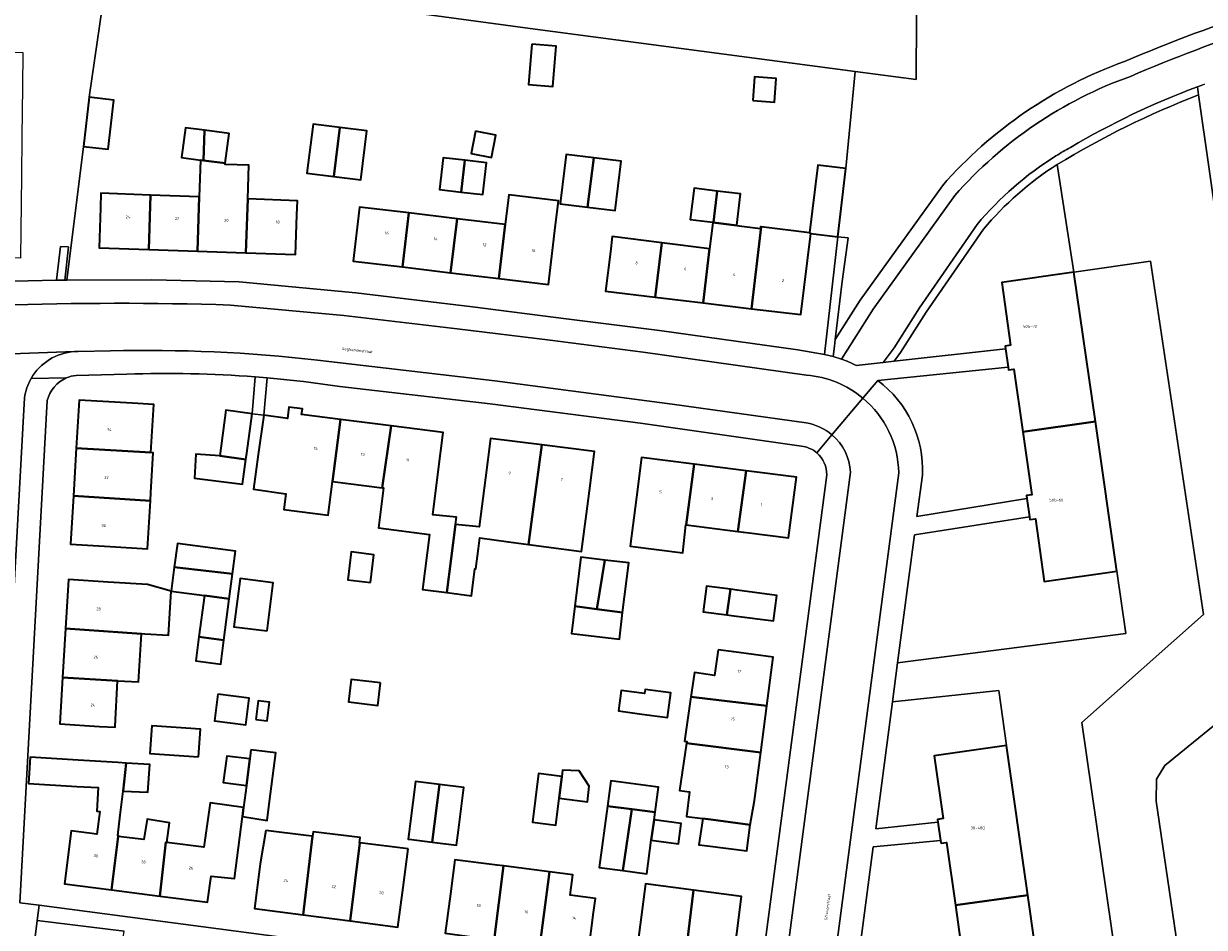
# Model space of a CAD drawing. Header units: metres. Extents: x 197700 to 204338, y 317132 to 325229.
# Tile 406 of 656: x 200627 to 200775, y 319846 to 319959. Entities that reach past the tile are written whole.
import ezdxf
from ezdxf.enums import TextEntityAlignment as Align

# ---------------------------------------------------------------- set-up
doc = ezdxf.new("R2010")
doc.units = ezdxf.units.M
for name, color, linetype, lineweight in [('B-WE-GR-BEPLANTING_CULTUUR_BOSPLANTSOEN-GV', 90, 'Continuous', 18), ('B-WE-IE-TERREINAFSCHEIDING_KUNSTMATIG_HEKWERK-G', 20, 'IE-TERREINAFSCHEIDING-KUNSTMATIG', 18), ('B-WE-OG-BEBOUWING-GV', 7, 'Continuous', 35), ('B-WE-OG-BEBOUWING-T18', 10, 'Continuous', 18), ('B-WE-OG-TERREIN_CULTUURSCHEIDING-GV', 7, 'Continuous', 18), ('B-WE-OG-TERREIN_ERF-GV', 7, 'Continuous', 18), ('B-WE-OG-TOPOGRAFIE-T18', 10, 'Continuous', 18), ('B-WE-VH-ONVERHARD-GV', 252, 'Continuous', 18), ('B-WE-VH-VERHARDING_ASFALT-GV', 252, 'Continuous', 18), ('B-WE-VH-VERHARDING_BETONSTRAATSTEEN-GV', 252, 'Continuous', 18), ('B-WE-VH-VERHARDING_GESLOTEN-GV', 252, 'Continuous', 18), ('B-WE-VH-VERHARDING_OPEN-GV', 252, 'Continuous', 18), ('B-WE-VH-VERHARDING_TEGEL-GV', 252, 'Continuous', 18)]:
    doc.layers.add(name, color=color, linetype=linetype, lineweight=lineweight)
doc.styles.add('NLCS-ISO-M200-T18', font='NLCS-ISO.ttf', dxfattribs={"height": 0.36})
doc.linetypes.add('IE-TERREINAFSCHEIDING-KUNSTMATIG', pattern='A,4,[82,NLCS.SHX,S=0.75,R=90,X=0,Y=0],4,-2', length=10)

msp = doc.modelspace()

# ---------------------------------------------------------------- linework, layer by layer
at = {"layer": 'B-WE-GR-BEPLANTING_CULTUUR_BOSPLANTSOEN-GV'}
for points in [[(200479.373, 320123.265), (200479.075, 320092.879), (200533.458, 320092.729), (200560.968, 320092.948), (200561.588, 320117.551), (200638.396, 320117.96), (200655.249, 320118.485), (200699.397, 320118.957), (200739.847, 320119.593), (200738.964, 319952.32), (200731.269, 319953.341), (200730.119, 319941.133), (200729.698, 319937.517), (200729.119, 319932.55), (200730.383, 319932.402), (200729.656, 319926.914), (200728.779, 319919.648), (200731.888, 319924.569), (200742.241, 319938.975)], [(200594.545, 319962.865), (200594.755, 319955.903), (200626.623, 319955.723), (200626.574, 319951.401), (200626.503, 319945.115), (200626.446, 319940.163), (200626.369, 319933.359), (200626.329, 319929.867), (200597.113, 319930.104), (200597.258, 319925.513), (200610.476, 319926.302), (200623.703, 319926.934), (200627.274, 319927.029), (200630.846, 319927.098), (200631.35, 319931.336), (200632.346, 319931.302), (200631.901, 319927.113), (200632.17, 319927.113), (200634.233, 319943.923), (200634.974, 319950.109), (200637.257, 319966.012)], [(200781.619, 319821.882), (200781.823, 319822.494), (200782.336, 319824.604), (200782.108, 319825.516), (200781.538, 319825.915), (200775.27, 319825.003), (200772.42, 319839.05), (200769.115, 319861.548), (200769.172, 319864.341), (200770.197, 319866.051), (200785.972, 319878.868), (200779.717, 319913.601), (200774.468, 319950.401)], [(200756.685, 319941.644), (200758.789, 319928.107), (200768.412, 319929.477), (200775.06, 319885.041), (200759.793, 319871.468), (200765.406, 319832.495), (200766.505, 319824.864), (200766.171, 319824.427), (200765.43, 319823.971), (200764.747, 319823.914), (200775.734, 319823.173), (200781.619, 319821.882)]]:
    msp.add_lwpolyline(points, dxfattribs=at)
for points in [[(200765.149, 319954.59, -0.0246856), (200782.859, 319961.186)], [(200742.241, 319938.975, -0.1278513), (200765.149, 319954.59)], [(200774.468, 319950.401, 0.0436572), (200756.685, 319941.644)]]:
    msp.add_lwpolyline(points, format="xyb", dxfattribs=at)
at = {"layer": 'B-WE-IE-TERREINAFSCHEIDING_KUNSTMATIG_HEKWERK-G'}
for points in [[(200731.269, 319953.341), (200738.964, 319952.32), (200739.847, 320119.593), (200699.397, 320118.957), (200655.249, 320118.485), (200638.396, 320117.96), (200561.588, 320117.551), (200560.968, 320092.948), (200533.458, 320092.729), (200479.075, 320092.879)], [(200634.974, 319950.109), (200637.257, 319966.012)], [(200637.257, 319966.012), (200656.936, 319963.332), (200690.409, 319958.763), (200731.269, 319953.341)], [(200730.119, 319941.133), (200731.269, 319953.341)], [(200632.17, 319927.113), (200634.233, 319943.923)]]:
    msp.add_lwpolyline(points, dxfattribs=at)
at = {"layer": 'B-WE-OG-BEBOUWING-GV'}
for points in [[(200690.609, 319956.778), (200690.201, 319951.718), (200693.263, 319951.471), (200693.671, 319956.531)], [(200718.398, 319949.691), (200721.116, 319949.472), (200721.355, 319952.445), (200718.638, 319952.664)], [(200634.974, 319950.109), (200634.233, 319943.923), (200637.343, 319943.551), (200638.084, 319949.736)], [(200649.319, 319942.152), (200649.451, 319945.957), (200647.07, 319946.268), (200646.578, 319942.511), (200648.967, 319942.198)], [(200649.451, 319945.957), (200649.319, 319942.152), (200652.06, 319941.794), (200652.551, 319945.551)], [(200665.724, 319940.117), (200666.492, 319946.317), (200663.111, 319946.736), (200662.342, 319940.536)], [(200666.492, 319946.317), (200665.724, 319940.117), (200669.105, 319939.698), (200669.873, 319945.898)], [(200683.523, 319945.816), (200682.987, 319943.017), (200685.552, 319942.526), (200686.088, 319945.325)], [(200697.64, 319936.261), (200698.403, 319942.496), (200694.935, 319942.92), (200694.68, 319940.836), (200694.216, 319937.054), (200694.171, 319936.686)], [(200648.807, 319937.567), (200648.571, 319930.742), (200654.663, 319930.532), (200654.898, 319937.333), (200655.044, 319941.553), (200652.042, 319941.657), (200652.06, 319941.794), (200649.319, 319942.152), (200648.967, 319942.198)], [(200681.734, 319938.176), (200682.197, 319942.182), (200679.477, 319942.496), (200679.014, 319938.49)], [(200681.734, 319938.176), (200684.455, 319937.861), (200684.917, 319941.869), (200682.197, 319942.182)], [(200697.64, 319936.261), (200701.108, 319935.836), (200701.871, 319942.071), (200698.403, 319942.496)], [(200725.705, 319932.949), (200729.119, 319932.55), (200729.698, 319937.517), (200730.119, 319941.133), (200726.604, 319941.577), (200725.532, 319933.043)], [(200713.468, 319934.37), (200713.946, 319938.3), (200711.031, 319938.655), (200710.553, 319934.725), (200713.398, 319934.379)], [(200713.946, 319938.3), (200713.468, 319934.37), (200716.383, 319934.016), (200716.861, 319937.946)], [(200636.38, 319936.186), (200636.206, 319931.169), (200642.459, 319930.953), (200642.695, 319937.802), (200636.444, 319938.042)], [(200648.571, 319930.742), (200648.807, 319937.567), (200642.695, 319937.802), (200642.459, 319930.953)], [(200661.089, 319935.313), (200661.15, 319937.093), (200654.898, 319937.333), (200654.663, 319930.532), (200660.917, 319930.316)], [(200693.533, 319933.32), (200693.987, 319937.082), (200687.737, 319937.838), (200687.282, 319934.076), (200686.471, 319927.306), (200692.723, 319926.557), (200693.318, 319931.522)], [(200674.351, 319928.758), (200675.164, 319935.543), (200668.956, 319936.294), (200668.737, 319934.466), (200668.143, 319929.501)], [(200675.164, 319935.543), (200674.351, 319928.758), (200680.411, 319928.032), (200681.223, 319934.809)], [(200687.282, 319934.076), (200681.223, 319934.809), (200680.411, 319928.032), (200686.471, 319927.306)], [(200712.975, 319931.04), (200712.159, 319924.23), (200718.228, 319923.501), (200719.463, 319933.806), (200719.391, 319933.815), (200719.359, 319933.558), (200713.39, 319934.315)], [(200706.129, 319924.955), (200706.95, 319931.801), (200700.734, 319932.587), (200700.503, 319930.667), (200699.906, 319925.703)], [(200725.532, 319933.043), (200719.463, 319933.806), (200718.228, 319923.501), (200724.447, 319922.754), (200725.705, 319932.949)], [(200712.159, 319924.23), (200712.975, 319931.04), (200706.95, 319931.801), (200706.129, 319924.955)], [(200758.789, 319928.107), (200749.701, 319926.813), (200750.824, 319918.903), (200750.131, 319918.805), (200750.182, 319918.442), (200750.505, 319916.156), (200750.556, 319915.799), (200751.25, 319915.897), (200752.375, 319908), (200761.487, 319909.294)], [(200640.397, 319911.608), (200633.701, 319912.018), (200633.342, 319905.943), (200642.73, 319905.434), (200643.097, 319911.443)], [(200655.448, 319910.292), (200652.152, 319910.733), (200651.387, 319905.004), (200654.68, 319904.541), (200654.786, 319905.336)], [(200659.985, 319910.387), (200659.889, 319909.684), (200656.929, 319910.103), (200656.229, 319905.152), (200655.616, 319900.816), (200659.692, 319900.224), (200659.439, 319898.251), (200665.009, 319897.537), (200665.562, 319901.772), (200666.584, 319909.557), (200661.672, 319910.175), (200661.771, 319910.901), (200660.086, 319911.13)], [(200672.955, 319908.756), (200666.584, 319909.557), (200665.562, 319901.772), (200671.818, 319900.97)], [(200678.845, 319902.976), (200679.469, 319907.937), (200672.955, 319908.756), (200671.818, 319900.97), (200671.979, 319900.949), (200671.336, 319895.944), (200677.769, 319895.118), (200676.857, 319888.198), (200679.932, 319887.792), (200681.04, 319896.369), (200681.135, 319897.283), (200678.168, 319897.591)], [(200752.861, 319899.63), (200753.196, 319897.339), (200753.248, 319896.986), (200753.941, 319897.087), (200755.057, 319889.183), (200764.185, 319890.482), (200761.487, 319909.294), (200752.375, 319908), (200753.5, 319900.103), (200752.807, 319900.002)], [(200690.219, 319893.855), (200690.844, 319898.573), (200691.89, 319906.366), (200685.41, 319907.183), (200684.784, 319902.222), (200684.007, 319896.061), (200681.04, 319896.369), (200679.932, 319887.792), (200683.022, 319887.385), (200683.47, 319890.781), (200683.571, 319890.767), (200683.911, 319893.344), (200684.086, 319894.667), (200687.686, 319894.19)], [(200633.342, 319905.943), (200632.99, 319899.975), (200642.657, 319899.34), (200642.72, 319900.365), (200643.027, 319905.386), (200642.728, 319905.404), (200642.73, 319905.434)], [(200697.867, 319900.6), (200698.489, 319905.533), (200691.89, 319906.366), (200690.844, 319898.573), (200690.219, 319893.855), (200696.852, 319892.977), (200697.5, 319897.692)], [(200651.387, 319905.004), (200648.392, 319905.187), (200648.209, 319902.194), (200654.263, 319901.421), (200654.68, 319904.541)], [(200710.014, 319896.299), (200711.051, 319903.935), (200704.409, 319904.773), (200703.784, 319899.813), (200703.003, 319893.612), (200709.629, 319892.779), (200709.994, 319896.301)], [(200711.051, 319903.935), (200710.014, 319896.299), (200716.547, 319895.487), (200717.556, 319903.115)], [(200716.547, 319895.487), (200717.955, 319895.312), (200722.915, 319894.68), (200723.888, 319902.317), (200717.556, 319903.115)], [(200632.99, 319899.975), (200632.629, 319893.872), (200637.62, 319893.577), (200642.288, 319893.301), (200642.657, 319899.34)], [(200645.67, 319890.976), (200653.001, 319890.141), (200653.38, 319893.007), (200646.067, 319893.975)], [(200670.331, 319889.042), (200670.767, 319892.551), (200667.911, 319892.906), (200667.474, 319889.398)], [(200698.799, 319885.721), (200699.79, 319891.891), (200696.778, 319892.258), (200696.027, 319886.105)], [(200653.001, 319890.141), (200645.67, 319890.976), (200645.273, 319887.976), (200649.453, 319887.422), (200652.586, 319887.007)], [(200699.79, 319891.891), (200698.799, 319885.721), (200702.04, 319885.271), (200702.803, 319891.523)], [(200641.54, 319882.604), (200641.542, 319882.644), (200641.948, 319882.621), (200644.94, 319882.434), (200645.273, 319887.976), (200642.298, 319888.826), (200637.366, 319889.122), (200632.367, 319889.423), (200631.998, 319883.286)], [(200657.342, 319882.977), (200658.111, 319889.024), (200653.941, 319889.551), (200653.171, 319883.504)], [(200715.157, 319884.982), (200715.584, 319888.205), (200712.582, 319888.597), (200712.167, 319885.373)], [(200715.584, 319888.205), (200715.157, 319884.982), (200716.033, 319884.868), (200720.995, 319884.219), (200721.416, 319887.442), (200716.458, 319888.09)], [(200648.765, 319882.225), (200651.898, 319881.812), (200652.586, 319887.007), (200649.453, 319887.422)], [(200696.027, 319886.105), (200695.606, 319882.662), (200701.631, 319881.926), (200702.04, 319885.271), (200698.799, 319885.721)], [(200631.998, 319883.286), (200631.627, 319877.127), (200638.534, 319876.711), (200641.173, 319876.552), (200641.54, 319882.604)], [(200651.898, 319881.812), (200648.765, 319882.225), (200648.364, 319879.195), (200651.497, 319878.781)], [(200714.048, 319880.581), (200713.575, 319877.367), (200711.085, 319877.734), (200710.632, 319874.66), (200714.131, 319874.252), (200720.165, 319873.558), (200720.958, 319879.686), (200716.014, 319880.326)], [(200631.627, 319877.127), (200631.274, 319871.265), (200636.265, 319870.965), (200638.212, 319870.848), (200638.22, 319870.986), (200638.534, 319876.711)], [(200671.594, 319876.422), (200667.923, 319876.878), (200667.573, 319874.06), (200671.243, 319873.603)], [(200651.125, 319875.008), (200650.706, 319871.64), (200654.663, 319871.147), (200655.082, 319874.516)], [(200704.455, 319872.489), (200707.677, 319872.068), (200708.081, 319875.165), (200704.859, 319875.586), (200704.793, 319875.078), (200701.847, 319875.495), (200701.509, 319872.906)], [(200710.085, 319868.863), (200719.402, 319867.658), (200720.165, 319873.558), (200714.131, 319874.252), (200710.632, 319874.66), (200709.813, 319869.096), (200710.113, 319869.052)], [(200655.906, 319871.835), (200657.352, 319871.655), (200657.646, 319874.014), (200656.199, 319874.194)], [(200648.715, 319867.123), (200648.964, 319870.597), (200642.853, 319871.034), (200642.604, 319867.561)], [(200719.402, 319867.658), (200710.085, 319868.863), (200709.203, 319862.878), (200710.43, 319862.719), (200710.076, 319859.629), (200712.115, 319859.366), (200713.116, 319859.237), (200718.075, 319858.596), (200718.626, 319861.658)], [(200743.882, 319848.46), (200752.98, 319849.742), (200750.309, 319868.539), (200741.204, 319867.253), (200742.327, 319859.36), (200741.634, 319859.257), (200741.687, 319858.903), (200742.027, 319856.618), (200742.08, 319856.261), (200742.773, 319856.364)], [(200639.595, 319866.352), (200638.584, 319866.413), (200633.593, 319866.714), (200627.535, 319867.079), (200627.336, 319863.786), (200633.395, 319863.42), (200636.09, 319863.257), (200635.911, 319860.293), (200636.284, 319860.237), (200635.92, 319857.41), (200632.706, 319857.824), (200631.849, 319851.167), (200637.78, 319850.403), (200638.625, 319857.098), (200638.64, 319857.219), (200638.555, 319857.231), (200638.856, 319859.774), (200639.219, 319862.832)], [(200655.163, 319866.86), (200652.252, 319867.229), (200651.831, 319863.909), (200654.742, 319863.541)], [(200655.311, 319868.027), (200655.163, 319866.86), (200654.742, 319863.541), (200654.389, 319860.758), (200654.245, 319859.622), (200657.345, 319859.143), (200657.646, 319861.522), (200658.42, 319867.633)], [(200639.219, 319862.832), (200642.331, 319862.675), (200642.605, 319866.171), (200639.595, 319866.352)], [(200678.107, 319856.406), (200679.028, 319863.648), (200675.991, 319864.034), (200675.32, 319858.757), (200675.192, 319857.752), (200675.07, 319856.792), (200675.217, 319856.773)], [(200694.055, 319861.924), (200694.395, 319864.658), (200691.465, 319865.022), (200690.704, 319858.893), (200693.634, 319858.529)], [(200694.395, 319864.658), (200694.055, 319861.924), (200697.603, 319861.484), (200697.847, 319863.458), (200696.573, 319865.377), (200694.494, 319865.457)], [(200703.195, 319860.544), (200706.131, 319860.187), (200706.554, 319863.299), (200706.228, 319863.343), (200700.555, 319864.114), (200700.12, 319860.917)], [(200679.028, 319863.648), (200678.107, 319856.406), (200681.144, 319856.02), (200681.386, 319857.921), (200682.065, 319863.262)], [(200644.614, 319856.388), (200643.841, 319849.622), (200649.86, 319848.847), (200650.283, 319852.133), (200653.255, 319851.811), (200654.245, 319859.622), (200654.389, 319860.758), (200650.164, 319861.364), (200649.363, 319855.785), (200644.724, 319856.375)], [(200702.074, 319852.82), (200703.195, 319860.544), (200700.12, 319860.917), (200699.074, 319853.228)], [(200703.195, 319860.544), (200702.074, 319852.82), (200705.073, 319852.412), (200705.648, 319856.636), (200705.997, 319859.201), (200706.131, 319860.187)], [(200637.78, 319850.403), (200643.841, 319849.622), (200644.614, 319856.388), (200644.724, 319856.375), (200645.06, 319858.838), (200642.257, 319859.297), (200641.835, 319856.718), (200638.625, 319857.098)], [(200705.648, 319856.636), (200709.068, 319856.193), (200709.398, 319858.738), (200705.997, 319859.201)], [(200713.116, 319859.237), (200712.115, 319859.366), (200711.622, 319856.076), (200712.695, 319855.937), (200717.648, 319855.296), (200718.075, 319858.596)], [(200657.184, 319857.872), (200656.483, 319853.673), (200656.397, 319853.01), (200655.756, 319848.059), (200661.889, 319847.266), (200663.047, 319857.132), (200662.241, 319857.234)], [(200668.958, 319856.316), (200669.04, 319856.965), (200663.12, 319857.712), (200663.047, 319857.132), (200661.889, 319847.266), (200667.776, 319846.504), (200668.987, 319856.312)], [(200675.065, 319855.546), (200668.987, 319856.312), (200667.776, 319846.504), (200673.794, 319845.726), (200674.436, 319850.685)], [(200685.899, 319844.131), (200687.05, 319853.413), (200686.28, 319853.511), (200680.942, 319854.192), (200680.379, 319849.897), (200679.729, 319844.939)], [(200685.899, 319844.131), (200691.628, 319843.381), (200692.848, 319852.674), (200687.05, 319853.413)], [(200691.628, 319843.381), (200697.728, 319842.582), (200698.377, 319847.54), (200698.61, 319849.317), (200695.44, 319849.721), (200695.77, 319852.302), (200692.848, 319852.674)], [(200709.809, 319841.01), (200710.972, 319850.356), (200704.908, 319851.163), (200703.697, 319841.8)], [(200710.972, 319850.356), (200709.809, 319841.01), (200715.803, 319840.235), (200717.003, 319849.553)], [(200752.98, 319849.742), (200743.882, 319848.46), (200744.991, 319840.557), (200744.298, 319840.458), (200744.351, 319840.087), (200744.677, 319837.804), (200744.728, 319837.448), (200745.421, 319837.547), (200746.54, 319829.642), (200755.651, 319830.945), (200755.63, 319831.093)]]:
    msp.add_lwpolyline(points, close=True, dxfattribs=at)
at = {"layer": 'B-WE-OG-TERREIN_CULTUURSCHEIDING-GV'}
for points in [[(200656.936, 319963.332), (200690.409, 319958.763), (200731.269, 319953.341), (200738.964, 319952.32), (200739.847, 320119.593)], [(200774.468, 319950.401), (200774.323, 319951.417)], [(200742.241, 319938.975), (200731.888, 319924.569), (200728.779, 319919.648), (200728.677, 319918.803), (200728.507, 319917.497), (200728.531, 319917.491), (200729.574, 319917.162), (200733.547, 319923.45), (200743.809, 319937.73)], [(200746.607, 319934.098), (200739.382, 319923.603), (200736.174, 319918.581), (200734.816, 319916.74), (200736.169, 319916.89), (200736.999, 319918.014), (200740.215, 319923.05), (200747.404, 319933.492)], [(200785.972, 319878.868), (200770.197, 319866.051), (200769.172, 319864.341), (200769.115, 319861.548), (200772.42, 319839.05), (200775.27, 319825.003)]]:
    msp.add_lwpolyline(points, dxfattribs=at)
for points in [[(200782.859, 319961.186, 0.0246856), (200765.149, 319954.59)], [(200765.881, 319952.728, -0.0233442), (200782.467, 319958.961)], [(200765.149, 319954.59, 0.1278513), (200742.241, 319938.975)], [(200743.809, 319937.73, -0.1276776), (200765.881, 319952.728)], [(200756.685, 319941.644, -0.0436572), (200774.468, 319950.401)], [(200774.323, 319951.417, 0.0441376), (200758.355, 319943.801)], [(200756.518, 319942.721, 0.0796054), (200746.607, 319934.098)], [(200758.355, 319943.801, 0.0128008), (200756.518, 319942.721)], [(200747.404, 319933.492, -0.0766952), (200756.685, 319941.644)]]:
    msp.add_lwpolyline(points, format="xyb", dxfattribs=at)
msp.add_lwpolyline([(200628.421, 319846.549), (200627.444, 319838.802), (200628.499, 319838.468), (200629.594, 319838.306), (200638.089, 319837.17), (200639.342, 319845.213)], close=True, dxfattribs=at)
at = {"layer": 'B-WE-OG-TERREIN_ERF-GV'}
for points in [[(200637.257, 319966.012), (200634.974, 319950.109), (200638.084, 319949.736), (200637.343, 319943.551), (200634.233, 319943.923), (200632.17, 319927.113), (200642.854, 319927.132), (200653.806, 319926.902), (200668.499, 319925.483), (200683.156, 319923.72), (200694.923, 319922.247), (200706.691, 319920.776), (200724.052, 319918.323), (200727.444, 319917.741), (200729.119, 319932.55), (200725.705, 319932.949), (200724.447, 319922.754), (200718.228, 319923.501), (200712.159, 319924.23), (200706.129, 319924.955), (200699.906, 319925.703), (200700.503, 319930.667), (200700.734, 319932.587), (200706.95, 319931.801), (200712.975, 319931.04), (200713.39, 319934.315), (200719.359, 319933.558), (200719.391, 319933.815), (200719.463, 319933.806), (200725.532, 319933.043), (200726.604, 319941.577), (200730.119, 319941.133), (200731.269, 319953.341), (200690.409, 319958.763), (200656.936, 319963.332)], [(200750.182, 319918.442), (200750.131, 319918.805), (200750.824, 319918.903), (200749.701, 319926.813), (200758.789, 319928.107), (200756.685, 319941.644)], [(200747.404, 319933.492), (200740.215, 319923.05), (200736.999, 319918.014), (200736.169, 319916.89), (200750.182, 319918.442)], [(200739.728, 319902.56), (200739.022, 319897.352), (200752.861, 319899.63), (200752.807, 319900.002), (200753.5, 319900.103), (200752.375, 319908), (200751.25, 319915.897), (200750.556, 319915.799), (200750.505, 319916.156), (200734.12, 319914.464)], [(200639.687, 319915.272), (200633.309, 319915.12)], [(200657.349, 319914.802), (200656.929, 319910.103), (200655.448, 319910.292), (200655.833, 319914.925)], [(200724.512, 319906.204), (200704.271, 319909.106), (200685.385, 319911.548), (200666.469, 319913.735), (200661.917, 319914.338), (200657.349, 319914.802)], [(200629.696, 319911.951), (200626.23, 319848.78), (200628.662, 319848.459), (200716.636, 319836.845), (200718.993, 319836.534), (200727.708, 319902.59)]]:
    msp.add_lwpolyline(points, dxfattribs=at)
for points in [[(200690.609, 319956.778), (200693.671, 319956.531), (200693.263, 319951.471), (200690.201, 319951.718)], [(200718.398, 319949.691), (200718.638, 319952.664), (200721.355, 319952.445), (200721.116, 319949.472)], [(200642.459, 319930.953), (200636.206, 319931.169), (200636.38, 319936.186), (200636.444, 319938.042), (200642.695, 319937.802), (200648.807, 319937.567), (200648.967, 319942.198), (200646.578, 319942.511), (200647.07, 319946.268), (200649.451, 319945.957), (200652.551, 319945.551), (200652.06, 319941.794), (200652.042, 319941.657), (200655.044, 319941.553), (200654.898, 319937.333), (200661.15, 319937.093), (200661.089, 319935.313), (200660.917, 319930.316), (200654.663, 319930.532), (200648.571, 319930.742)], [(200665.724, 319940.117), (200662.342, 319940.536), (200663.111, 319946.736), (200666.492, 319946.317), (200669.873, 319945.898), (200669.105, 319939.698)], [(200683.523, 319945.816), (200686.088, 319945.325), (200685.552, 319942.526), (200682.987, 319943.017)], [(200698.403, 319942.496), (200701.871, 319942.071), (200701.108, 319935.836), (200697.64, 319936.261), (200694.171, 319936.686), (200694.216, 319937.054), (200694.68, 319940.836), (200694.935, 319942.92)], [(200682.197, 319942.182), (200684.917, 319941.869), (200684.455, 319937.861), (200681.734, 319938.176), (200679.014, 319938.49), (200679.477, 319942.496)], [(200713.946, 319938.3), (200716.861, 319937.946), (200716.383, 319934.016), (200713.468, 319934.37), (200713.398, 319934.379), (200710.553, 319934.725), (200711.031, 319938.655)], [(200681.223, 319934.809), (200687.282, 319934.076), (200687.737, 319937.838), (200693.987, 319937.082), (200693.533, 319933.32), (200693.318, 319931.522), (200692.723, 319926.557), (200686.471, 319927.306), (200680.411, 319928.032), (200674.351, 319928.758), (200668.143, 319929.501), (200668.737, 319934.466), (200668.956, 319936.294), (200675.164, 319935.543)], [(200637.62, 319893.577), (200632.629, 319893.872), (200632.99, 319899.975), (200633.342, 319905.943), (200633.701, 319912.018), (200640.397, 319911.608), (200643.097, 319911.443), (200642.73, 319905.434), (200642.728, 319905.404), (200643.027, 319905.386), (200642.72, 319900.365), (200642.657, 319899.34), (200642.288, 319893.301)], [(200655.448, 319910.292), (200654.786, 319905.336), (200654.68, 319904.541), (200654.263, 319901.421), (200648.209, 319902.194), (200648.392, 319905.187), (200651.387, 319905.004), (200652.152, 319910.733)], [(200656.929, 319910.103), (200659.889, 319909.684), (200659.985, 319910.387), (200660.086, 319911.13), (200661.771, 319910.901), (200661.672, 319910.175), (200666.584, 319909.557), (200672.955, 319908.756), (200679.469, 319907.937), (200678.845, 319902.976), (200678.168, 319897.591), (200681.135, 319897.283), (200681.04, 319896.369), (200684.007, 319896.061), (200684.784, 319902.222), (200685.41, 319907.183), (200691.89, 319906.366), (200698.489, 319905.533), (200697.867, 319900.6), (200697.5, 319897.692), (200696.852, 319892.977), (200690.219, 319893.855), (200687.686, 319894.19), (200684.086, 319894.667), (200683.911, 319893.344), (200683.571, 319890.767), (200683.47, 319890.781), (200683.022, 319887.385), (200679.932, 319887.792), (200676.857, 319888.198), (200677.769, 319895.118), (200671.336, 319895.944), (200671.979, 319900.949), (200671.818, 319900.97), (200665.562, 319901.772), (200665.009, 319897.537), (200659.439, 319898.251), (200659.692, 319900.224), (200655.616, 319900.816), (200656.229, 319905.152)], [(200717.955, 319895.312), (200716.547, 319895.487), (200710.014, 319896.299), (200709.994, 319896.301), (200709.629, 319892.779), (200703.003, 319893.612), (200703.784, 319899.813), (200704.409, 319904.773), (200711.051, 319903.935), (200717.556, 319903.115), (200723.888, 319902.317), (200722.915, 319894.68)], [(200753.196, 319897.339), (200738.744, 319895.052), (200736.613, 319878.964), (200765.301, 319882.642), (200764.185, 319890.482), (200755.057, 319889.183), (200753.941, 319897.087), (200753.248, 319896.986)], [(200645.273, 319887.976), (200645.67, 319890.976), (200646.067, 319893.975), (200653.38, 319893.007), (200653.001, 319890.141), (200652.586, 319887.007), (200651.898, 319881.812), (200651.497, 319878.781), (200648.364, 319879.195), (200648.765, 319882.225), (200649.453, 319887.422)], [(200670.331, 319889.042), (200667.474, 319889.398), (200667.911, 319892.906), (200670.767, 319892.551)], [(200702.04, 319885.271), (200701.631, 319881.926), (200695.606, 319882.662), (200696.027, 319886.105), (200696.778, 319892.258), (200699.79, 319891.891), (200702.803, 319891.523)], [(200641.542, 319882.644), (200641.54, 319882.604), (200641.173, 319876.552), (200638.534, 319876.711), (200638.22, 319870.986), (200638.212, 319870.848), (200636.265, 319870.965), (200631.274, 319871.265), (200631.627, 319877.127), (200631.998, 319883.286), (200632.367, 319889.423), (200637.366, 319889.122), (200642.298, 319888.826), (200645.273, 319887.976), (200644.94, 319882.434), (200641.948, 319882.621)], [(200657.342, 319882.977), (200653.171, 319883.504), (200653.941, 319889.551), (200658.111, 319889.024)], [(200715.584, 319888.205), (200716.458, 319888.09), (200721.416, 319887.442), (200720.995, 319884.219), (200716.033, 319884.868), (200715.157, 319884.982), (200712.167, 319885.373), (200712.582, 319888.597)], [(200712.695, 319855.937), (200711.622, 319856.076), (200712.115, 319859.366), (200710.076, 319859.629), (200710.43, 319862.719), (200709.203, 319862.878), (200710.085, 319868.863), (200710.113, 319869.052), (200709.813, 319869.096), (200710.632, 319874.66), (200711.085, 319877.734), (200713.575, 319877.367), (200714.048, 319880.581), (200716.014, 319880.326), (200720.958, 319879.686), (200720.165, 319873.558), (200719.402, 319867.658), (200718.626, 319861.658), (200718.075, 319858.596), (200717.648, 319855.296)], [(200671.594, 319876.422), (200671.243, 319873.603), (200667.573, 319874.06), (200667.923, 319876.878)], [(200651.125, 319875.008), (200655.082, 319874.516), (200654.663, 319871.147), (200650.706, 319871.64)], [(200704.793, 319875.078), (200704.859, 319875.586), (200708.081, 319875.165), (200707.677, 319872.068), (200704.455, 319872.489), (200701.509, 319872.906), (200701.847, 319875.495)], [(200735.977, 319874.046), (200733.875, 319858.08), (200741.687, 319858.903), (200741.634, 319859.257), (200742.327, 319859.36), (200741.204, 319867.253), (200750.309, 319868.539), (200749.344, 319875.459)], [(200655.906, 319871.835), (200656.199, 319874.194), (200657.646, 319874.014), (200657.352, 319871.655)], [(200648.715, 319867.123), (200642.604, 319867.561), (200642.853, 319871.034), (200648.964, 319870.597)], [(200643.841, 319849.622), (200637.78, 319850.403), (200631.849, 319851.167), (200632.706, 319857.824), (200635.92, 319857.41), (200636.284, 319860.237), (200635.911, 319860.293), (200636.09, 319863.257), (200633.395, 319863.42), (200627.336, 319863.786), (200627.535, 319867.079), (200633.593, 319866.714), (200638.584, 319866.413), (200639.595, 319866.352), (200642.605, 319866.171), (200642.331, 319862.675), (200639.219, 319862.832), (200638.856, 319859.774), (200638.555, 319857.231), (200638.64, 319857.219), (200638.625, 319857.098), (200641.835, 319856.718), (200642.257, 319859.297), (200645.06, 319858.838), (200644.724, 319856.375), (200649.363, 319855.785), (200650.164, 319861.364), (200654.389, 319860.758), (200654.742, 319863.541), (200651.831, 319863.909), (200652.252, 319867.229), (200655.163, 319866.86), (200655.311, 319868.027), (200658.42, 319867.633), (200657.646, 319861.522), (200657.345, 319859.143), (200654.245, 319859.622), (200653.255, 319851.811), (200650.283, 319852.133), (200649.86, 319848.847)], [(200678.107, 319856.406), (200675.217, 319856.773), (200675.07, 319856.792), (200675.192, 319857.752), (200675.32, 319858.757), (200675.991, 319864.034), (200679.028, 319863.648), (200682.065, 319863.262), (200681.386, 319857.921), (200681.144, 319856.02)], [(200694.055, 319861.924), (200693.634, 319858.529), (200690.704, 319858.893), (200691.465, 319865.022), (200694.395, 319864.658), (200694.494, 319865.457), (200696.573, 319865.377), (200697.847, 319863.458), (200697.603, 319861.484)], [(200702.074, 319852.82), (200699.074, 319853.228), (200700.12, 319860.917), (200700.555, 319864.114), (200706.228, 319863.343), (200706.554, 319863.299), (200706.131, 319860.187), (200705.997, 319859.201), (200709.398, 319858.738), (200709.068, 319856.193), (200705.648, 319856.636), (200705.073, 319852.412)], [(200656.483, 319853.673), (200657.184, 319857.872), (200662.241, 319857.234), (200663.047, 319857.132), (200663.12, 319857.712), (200669.04, 319856.965), (200668.958, 319856.316), (200668.987, 319856.312), (200675.065, 319855.546), (200674.436, 319850.685), (200673.794, 319845.726), (200667.776, 319846.504), (200661.889, 319847.266), (200655.756, 319848.059), (200656.397, 319853.01)], [(200744.351, 319840.087), (200744.298, 319840.458), (200744.991, 319840.557), (200743.882, 319848.46), (200742.773, 319856.364), (200742.08, 319856.261), (200742.027, 319856.618), (200733.556, 319855.805), (200731.292, 319838.576)], [(200691.628, 319843.381), (200685.899, 319844.131), (200679.729, 319844.939), (200680.379, 319849.897), (200680.942, 319854.192), (200686.28, 319853.511), (200687.05, 319853.413), (200692.848, 319852.674), (200695.77, 319852.302), (200695.44, 319849.721), (200698.61, 319849.317), (200698.377, 319847.54), (200697.728, 319842.582)], [(200710.972, 319850.356), (200717.003, 319849.553), (200715.803, 319840.235), (200709.809, 319841.01), (200703.697, 319841.8), (200704.908, 319851.163)]]:
    msp.add_lwpolyline(points, close=True, dxfattribs=at)
for points in [[(200756.685, 319941.644, 0.0766952), (200747.404, 319933.492)], [(200632.076, 319914.794, 0.2350616), (200629.696, 319911.951)], [(200633.309, 319915.12, 0.0773817), (200632.076, 319914.794)], [(200655.833, 319914.925, 0.0269399), (200639.687, 319915.272)], [(200734.12, 319914.464, -0.2516341), (200739.728, 319902.56)], [(200726.459, 319905.37, 0.1520674), (200724.512, 319906.204)], [(200727.708, 319902.59, 0.2246521), (200726.459, 319905.37)]]:
    msp.add_lwpolyline(points, format="xyb", dxfattribs=at)
at = {"layer": 'B-WE-VH-ONVERHARD-GV'}
msp.add_lwpolyline([(200775.216, 319951.745, 0.0028596), (200774.323, 319951.417)], format="xyb", dxfattribs=at)
msp.add_lwpolyline([(200774.323, 319951.417), (200774.468, 319950.401), (200779.717, 319913.601)], dxfattribs=at)
at = {"layer": 'B-WE-VH-VERHARDING_ASFALT-GV'}
for points in [[(200652.73, 319923.957, 0.0167222), (200623.607, 319923.924)], [(200627.667, 319914.725, -0.2483053), (200633.107, 319918.119)], [(200633.107, 319918.119, -0.0186565), (200633.585, 319918.136)], [(200637.635, 319918.203, -0.0342743), (200663.687, 319917.038)], [(200626.816, 319912.306, -0.0944651), (200627.667, 319914.725)], [(200732.256, 319912.252, 0.1557427), (200725.17, 319915.142)], [(200736.765, 319902.859, 0.2167458), (200732.256, 319912.252)], [(200725.128, 319909.137, -0.1355287), (200728.361, 319907.627)], [(200728.361, 319907.627, -0.2028739), (200730.705, 319902.953)]]:
    msp.add_lwpolyline(points, format="xyb", dxfattribs=at)
for points in [[(200725.17, 319915.142), (200704.62, 319918.052), (200692.919, 319919.528), (200681.216, 319920.983), (200666.993, 319922.668), (200652.73, 319923.957)], [(200597.524, 319916.521), (200597.576, 319916.524), (200613.416, 319917.398), (200613.868, 319917.423), (200633.107, 319918.119)], [(200633.107, 319918.119), (200613.868, 319917.423)], [(200633.585, 319918.136), (200637.635, 319918.203)], [(200663.687, 319917.038), (200685.988, 319914.41), (200708.254, 319911.486), (200725.128, 319909.137)], [(200618.766, 319876.439), (200617.32, 319848.766), (200617.054, 319843.871), (200616.034, 319824.793), (200622.011, 319824.958), (200622.03, 319825.39), (200622.038, 319825.467), (200623.085, 319845.128), (200626.816, 319912.306)], [(200728.361, 319907.627), (200732.256, 319912.252)], [(200732.256, 319912.252), (200728.361, 319907.627)], [(200730.705, 319902.953), (200721.523, 319833.221), (200727.495, 319832.487), (200736.765, 319902.859)]]:
    msp.add_lwpolyline(points, dxfattribs=at)
at = {"layer": 'B-WE-VH-VERHARDING_BETONSTRAATSTEEN-GV'}
for points in [[(200734.12, 319914.464), (200732.256, 319912.252)], [(200736.765, 319902.859), (200727.495, 319832.487), (200727.304, 319831.036)], [(200730.325, 319831.055), (200730.961, 319836.228), (200744.677, 319837.804), (200744.351, 319840.087), (200731.292, 319838.576), (200733.556, 319855.805), (200742.027, 319856.618), (200741.687, 319858.903), (200733.875, 319858.08), (200735.977, 319874.046), (200736.613, 319878.964), (200738.744, 319895.052), (200753.196, 319897.339), (200752.861, 319899.63), (200739.022, 319897.352), (200739.728, 319902.56)], [(200716.636, 319836.845), (200628.662, 319848.459), (200628.421, 319846.549), (200639.342, 319845.213)]]:
    msp.add_lwpolyline(points, dxfattribs=at)
for points in [[(200739.728, 319902.56, 0.2516341), (200734.12, 319914.464)], [(200732.256, 319912.252, -0.2167458), (200736.765, 319902.859)]]:
    msp.add_lwpolyline(points, format="xyb", dxfattribs=at)
at = {"layer": 'B-WE-VH-VERHARDING_GESLOTEN-GV'}
msp.add_lwpolyline([(200750.309, 319868.539), (200752.98, 319849.742), (200755.63, 319831.093), (200765.406, 319832.495), (200759.793, 319871.468), (200775.06, 319885.041), (200768.412, 319929.477), (200758.789, 319928.107), (200761.487, 319909.294), (200764.185, 319890.482), (200765.301, 319882.642), (200736.613, 319878.964), (200735.977, 319874.046), (200749.344, 319875.459)], close=True, dxfattribs=at)
at = {"layer": 'B-WE-VH-VERHARDING_OPEN-GV'}
for points in [[(200730.383, 319932.402), (200729.119, 319932.55), (200727.444, 319917.741), (200728.507, 319917.497), (200728.677, 319918.803), (200728.779, 319919.648), (200729.656, 319926.914)], [(200632.346, 319931.302), (200631.35, 319931.336), (200630.846, 319927.098), (200631.901, 319927.113)], [(200656.929, 319910.103), (200657.349, 319914.802), (200655.833, 319914.925), (200655.448, 319910.292)]]:
    msp.add_lwpolyline(points, close=True, dxfattribs=at)
at = {"layer": 'B-WE-VH-VERHARDING_TEGEL-GV'}
for points in [[(200782.467, 319958.961, 0.0233442), (200765.881, 319952.728)], [(200765.881, 319952.728, 0.1276776), (200743.809, 319937.73)], [(200774.323, 319951.417, -0.0028596), (200775.216, 319951.745)], [(200758.355, 319943.801, -0.0441376), (200774.323, 319951.417)], [(200746.607, 319934.098, -0.0796054), (200756.518, 319942.721)], [(200756.518, 319942.721, -0.0128008), (200758.355, 319943.801)], [(200623.607, 319923.924, -0.0167222), (200652.73, 319923.957)], [(200633.107, 319918.119, 0.2483053), (200627.667, 319914.725)], [(200633.585, 319918.136, 0.0186565), (200633.107, 319918.119)], [(200663.687, 319917.038, 0.0342743), (200637.635, 319918.203)], [(200627.667, 319914.725, 0.0944651), (200626.816, 319912.306)], [(200629.696, 319911.951, -0.2350616), (200632.076, 319914.794)], [(200632.076, 319914.794, -0.0773817), (200633.309, 319915.12)], [(200639.687, 319915.272, -0.0269399), (200655.833, 319914.925)], [(200725.17, 319915.142, -0.1557427), (200732.256, 319912.252)], [(200728.361, 319907.627, 0.1355287), (200725.128, 319909.137)], [(200730.705, 319902.953, 0.2028739), (200728.361, 319907.627)], [(200724.512, 319906.204, -0.1520674), (200726.459, 319905.37)], [(200726.459, 319905.37, -0.2246521), (200727.708, 319902.59)]]:
    msp.add_lwpolyline(points, format="xyb", dxfattribs=at)
for points in [[(200743.809, 319937.73), (200733.547, 319923.45), (200729.574, 319917.162), (200730.289, 319916.883), (200730.894, 319916.612), (200731.145, 319916.488), (200731.395, 319916.361), (200734.816, 319916.74), (200736.174, 319918.581), (200739.382, 319923.603), (200746.607, 319934.098)], [(200729.574, 319917.162), (200728.531, 319917.491), (200728.507, 319917.497), (200727.444, 319917.741), (200724.052, 319918.323), (200706.691, 319920.776), (200694.923, 319922.247), (200683.156, 319923.72), (200668.499, 319925.483), (200653.806, 319926.902), (200642.854, 319927.132), (200632.17, 319927.113), (200631.901, 319927.113), (200630.846, 319927.098), (200627.274, 319927.029), (200623.703, 319926.934), (200610.476, 319926.302), (200597.258, 319925.513), (200591.722, 319925.146), (200591.891, 319922.096)], [(200652.73, 319923.957), (200666.993, 319922.668), (200681.216, 319920.983), (200692.919, 319919.528), (200704.62, 319918.052), (200725.17, 319915.142)], [(200637.635, 319918.203), (200633.585, 319918.136)], [(200732.256, 319912.252), (200734.12, 319914.464), (200750.505, 319916.156), (200750.182, 319918.442), (200736.169, 319916.89), (200734.816, 319916.74), (200731.395, 319916.361), (200731.145, 319916.488), (200730.894, 319916.612), (200730.289, 319916.883), (200729.574, 319917.162)], [(200725.128, 319909.137), (200708.254, 319911.486), (200685.988, 319914.41), (200663.687, 319917.038)], [(200627.667, 319914.725), (200632.076, 319914.794)], [(200632.076, 319914.794), (200627.667, 319914.725)], [(200633.309, 319915.12), (200639.687, 319915.272)], [(200655.833, 319914.925), (200657.349, 319914.802), (200661.917, 319914.338), (200666.469, 319913.735), (200685.385, 319911.548), (200704.271, 319909.106), (200724.512, 319906.204)], [(200626.816, 319912.306), (200623.085, 319845.128)], [(200627.444, 319838.802), (200628.421, 319846.549), (200628.662, 319848.459), (200626.23, 319848.78), (200629.696, 319911.951)], [(200728.361, 319907.627), (200726.459, 319905.37)], [(200726.459, 319905.37), (200728.361, 319907.627)], [(200721.523, 319833.221), (200730.705, 319902.953)], [(200727.708, 319902.59), (200718.993, 319836.534), (200716.636, 319836.845), (200716.383, 319834.928), (200715.458, 319827.221)]]:
    msp.add_lwpolyline(points, dxfattribs=at)

# ---------------------------------------------------------------- texts
at = {"layer": 'B-WE-OG-BEBOUWING-T18', "style": 'NLCS-ISO-M200-T18'}
for s, rotation, p in [('24', 358.1, (200639.854, 319935.045)), ('22', 358.1, (200646.031, 319934.832)), ('20', 358.1, (200652.209, 319934.619)), ('18', 358.1, (200658.668, 319934.396)), ('16', 353.2, (200672.382, 319933.022)), ('14', 353.2, (200678.534, 319932.285)), ('12', 353.2, (200684.679, 319931.549)), ('10', 353.2, (200690.824, 319930.813)), ('8', 353.2, (200703.799, 319929.264)), ('6', 353.2, (200709.928, 319928.527)), ('4', 353.2, (200716.07, 319927.789)), ('2', 353.2, (200722.205, 319927.052)), ('34', 356.7, (200637.489, 319908.311)), ('15', 352.9, (200663.441, 319905.921)), ('13', 352.9, (200669.374, 319905.175)), ('11', 352.9, (200675.027, 319904.464)), ('9', 352.9, (200687.83, 319902.846)), ('32', 356.7, (200637.132, 319902.262)), ('7', 352.9, (200694.37, 319902.021)), ('5', 352.9, (200706.806, 319900.439)), ('3', 352.9, (200713.299, 319899.62)), ('1', 352.9, (200719.514, 319898.837)), ('30', 356.7, (200636.774, 319896.213)), ('28', 356.6, (200636.152, 319885.735)), ('26', 356.6, (200635.789, 319879.688)), ('17', 352.7, (200716.692, 319877.891)), ('24', 356.6, (200635.424, 319873.63)), ('15', 352.7, (200715.915, 319871.881)), ('13', 352.7, (200715.138, 319865.871)), ('30', 352.7, (200635.806, 319854.69)), ('28', 352.7, (200641.783, 319853.92)), ('26', 352.7, (200647.78, 319853.148)), ('24', 352.7, (200659.693, 319851.583)), ('22', 352.7, (200665.705, 319850.805)), ('20', 352.7, (200671.718, 319850.028)), ('18', 352.6, (200683.945, 319848.421)), ('16', 352.6, (200689.938, 319847.636)), ('14', 352.6, (200695.944, 319846.85))]:
    msp.add_text(s, height=0.36, rotation=rotation, dxfattribs=at).set_placement(p, align=Align.MIDDLE)
for s, p in [('50G-72', (200753.272, 319921.292)), ('50G-60', (200756.579, 319899.443)), ('38-48G', (200746.719, 319858.191))]:
    msp.add_text(s, height=0.36, dxfattribs=at).set_placement(p, align=Align.MIDDLE)
at = {"layer": 'B-WE-OG-TOPOGRAFIE-T18', "style": 'NLCS-ISO-M200-T18'}
for s, rotation, p in [('Seghemanstraat', 353.6, (200668.677, 319918.225)), ('Struverstraat', 82.4, (200727.796, 319848.241))]:
    msp.add_text(s, height=0.36, rotation=rotation, dxfattribs=at).set_placement(p, align=Align.MIDDLE)

doc.saveas('drawing.dxf')
